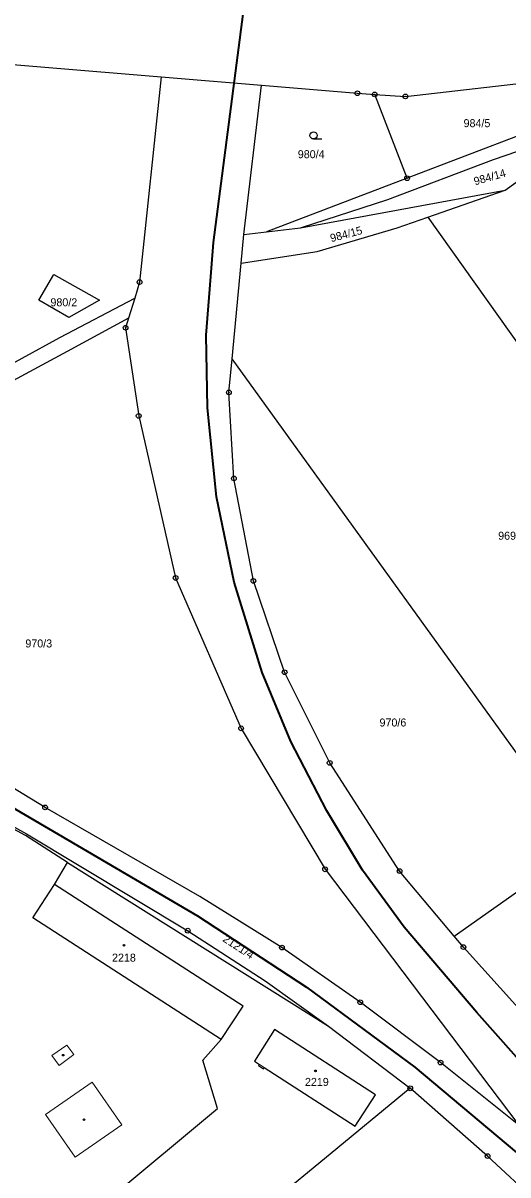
# Model space of a CAD drawing. Extents: x -679733 to -673243, y -1075091 to -1066557.
# Drawn here: x -676371.4 to -676268.5, y -1070416.1 to -1070171.5 of the extents above; entities that cross this region are included whole.
import ezdxf
from ezdxf.enums import TextEntityAlignment as Align

# ---------------------------------------------------------------- set-up
doc = ezdxf.new("R2010")
doc.units = 0
doc.header["$LTSCALE"] = 0.68
for name, color, linetype, lineweight in [('1', 7, 'Continuous', 25), ('3', 7, 'Continuous', 25), ('4', 7, 'Continuous', 13), ('5', 7, 'Continuous', 25), ('6', 7, 'Continuous', 35), ('8', 7, 'Continuous', 25)]:
    doc.layers.add(name, color=color, linetype=linetype, lineweight=lineweight)
doc.layers.add('2', color=7, linetype='Continuous')

msp = doc.modelspace()

# ---------------------------------------------------------------- linework, layer by layer
at = {"layer": '1'}
for p, q in [((-676342.08, -1070182.94), (-676320.81, -1070184.72)), ((-676324.55, -1070216.45), (-676320.81, -1070184.72)), ((-676289.88, -1070204.48), (-676296.76, -1070186.67)), ((-676285.44, -1070212.71), (-676269.04, -1070207)), ((-676285.44, -1070212.71), (-676211.9, -1070316.6)), ((-676324.55, -1070216.45), (-676319.76, -1070215.87)), ((-676325.12, -1070222.52), (-676324.55, -1070216.45)), ((-676327.05, -1070242.82), (-676325.12, -1070222.52)), ((-676362.02, -1070349.79), (-676306.6, -1070384.56))]:
    msp.add_line(p, q, dxfattribs=at)
for points in [[(-676501.24, -1070241.94), (-676498.08, -1070239.29), (-676468.37, -1070214.27), (-676449.27, -1070198.23), (-676438.9, -1070190.56), (-676426.98, -1070184.73), (-676412.85, -1070180.17), (-676404.18, -1070179.09), (-676392.45, -1070178.73), (-676342.08, -1070182.94)], [(-676342.08, -1070182.94), (-676346.69, -1070226.53), (-676347.73, -1070229.93), (-676349.05, -1070234.21)], [(-676256.31, -1070183.2), (-676253.15, -1070190.44), (-676289.88, -1070204.48), (-676319.76, -1070215.87), (-676312.5, -1070215)], [(-676296.76, -1070186.67), (-676290.23, -1070187.09), (-676256.31, -1070183.2)], [(-676320.81, -1070184.72), (-676300.44, -1070186.42), (-676296.76, -1070186.67)], [(-676312.5, -1070215), (-676294, -1070209.01), (-676271.51, -1070200.5), (-676258.52, -1070196.04)], [(-676312.5, -1070215), (-676269.04, -1070207), (-676264.03, -1070203.37)], [(-676325.12, -1070222.52), (-676309, -1070220), (-676292, -1070215), (-676285.44, -1070212.71)], [(-676454.65, -1070286.32), (-676421.42, -1070271.66), (-676397.98, -1070257.43), (-676379.7, -1070247.06), (-676363.65, -1070238.27), (-676347.73, -1070229.93)], [(-676349.05, -1070234.21), (-676362.06, -1070241.25), (-676378.17, -1070249.94), (-676396.71, -1070259.81), (-676411.26, -1070268.8)], [(-676349.05, -1070234.21), (-676349.66, -1070236.22), (-676346.88, -1070254.94), (-676339.03, -1070289.37), (-676325.13, -1070321.3), (-676307.28, -1070351.24), (-676266.15, -1070405.58)], [(-676279.89, -1070365.43), (-676291.46, -1070351.61), (-676306.32, -1070328.64), (-676315.88, -1070309.39), (-676322.53, -1070290), (-676326.65, -1070268.24), (-676327.72, -1070249.96), (-676327.05, -1070242.82)], [(-676279.89, -1070365.43), (-676252.49, -1070346.14), (-676327.05, -1070242.82)], [(-676458.93, -1070298.83), (-676453.88, -1070299.83), (-676446.11, -1070302.81), (-676433.36, -1070309.14), (-676407.28, -1070323.43), (-676370.72, -1070343.67), (-676336.45, -1070364.27), (-676320.01, -1070374.92), (-676306.6, -1070384.56), (-676289.21, -1070397.75)], [(-676362.02, -1070349.79), (-676370.95, -1070344.03), (-676432.27, -1070310.89), (-676458.8, -1070301.39), (-676492.45, -1070322.35), (-676500.48, -1070338.4), (-676501.35, -1070380.48)], [(-676266.15, -1070405.58), (-676282.78, -1070392.27), (-676299.82, -1070379.46), (-676316.46, -1070367.85), (-676333.92, -1070356.99), (-676366.75, -1070338.11), (-676390.73, -1070323.51), (-676425, -1070302.56), (-676425.82, -1070302.07)], [(-676329.36, -1070387.4), (-676369.34, -1070361.51), (-676364.77, -1070354.43), (-676362.02, -1070349.79)], [(-676329.36, -1070387.4), (-676324.69, -1070380.29), (-676364.77, -1070354.43)], [(-676266.25, -1070380.76), (-676277.93, -1070367.77), (-676279.89, -1070365.43)], [(-676399.68, -1070459.86), (-676330.15, -1070402.03), (-676333.27, -1070391.74), (-676329.36, -1070387.4)], [(-676289.21, -1070397.75), (-676307.39, -1070412.73), (-676317.42, -1070420.91), (-676308.59, -1070429.38), (-676305.39, -1070426.58)], [(-676262.25, -1070421.91), (-676272.77, -1070412.13), (-676289.21, -1070397.75)]]:
    msp.add_lwpolyline(points, dxfattribs=at)
for points in [[(-676364.9, -1070224.94), (-676355.21, -1070230.37), (-676361.7, -1070234.07), (-676368.09, -1070230.35)], [(-676321.25, -1070392.68), (-676321.41, -1070392.93), (-676320.39, -1070393.59), (-676320.22, -1070393.34), (-676300.88, -1070405.8), (-676296.56, -1070399.1), (-676318.04, -1070385.24), (-676322.3, -1070392)]]:
    msp.add_lwpolyline(points, close=True, dxfattribs=at)
at = {"layer": '3'}
msp.add_line((-676309.753, -1070196.14), (-676308.003, -1070196.14), dxfattribs=at)
msp.add_circle((-676309.7529, -1070195.3898), 0.75, dxfattribs=at)
at = {"layer": '4'}
for p, q in [((-676365.31, -1070390.8), (-676362.14, -1070388.57)), ((-676362.14, -1070388.57), (-676360.62, -1070390.58)), ((-676363.74, -1070392.91), (-676365.31, -1070390.8)), ((-676360.62, -1070390.58), (-676363.74, -1070392.91)), ((-676321.25, -1070392.68), (-676320.22, -1070393.34)), ((-676366.64, -1070403.33), (-676356.77, -1070396.47)), ((-676356.77, -1070396.47), (-676350.49, -1070405.49)), ((-676360.34, -1070412.39), (-676366.64, -1070403.33)), ((-676350.49, -1070405.49), (-676360.34, -1070412.39))]:
    msp.add_line(p, q, dxfattribs=at)
at = {"layer": '5'}
for centre in [(-676349.9868, -1070367.3592), (-676362.9068, -1070390.7092), (-676309.3368, -1070394.0492), (-676358.5068, -1070404.4192)]:
    msp.add_circle(centre, 0.175, dxfattribs=at)
at = {"layer": '6'}
for p, q in [((-676330.98, -1070218.12), (-676320.98, -1070140.71)), ((-676331.42, -1070223.58), (-676330.98, -1070218.12)), ((-676332.54, -1070237.79), (-676331.42, -1070223.58)), ((-676332.28, -1070253.22), (-676332.54, -1070237.79)), ((-676330.34, -1070272.16), (-676332.28, -1070253.22)), ((-676326.63, -1070290.23), (-676330.34, -1070272.16)), ((-676320.63, -1070309.45), (-676326.63, -1070290.23)), ((-676427.71, -1070306.45), (-676334.4, -1070361.09)), ((-676314.54, -1070324.08), (-676320.63, -1070309.45)), ((-676306.94, -1070338.79), (-676314.54, -1070324.08)), ((-676299.35, -1070351.4), (-676306.94, -1070338.79)), ((-676290.52, -1070363.56), (-676299.35, -1070351.4)), ((-676334.4, -1070361.09), (-676311.27, -1070376.25)), ((-676275.07, -1070381.63), (-676290.52, -1070363.56)), ((-676311.27, -1070376.25), (-676288.23, -1070393.26)), ((-676197.26, -1070469.8), (-676275.07, -1070381.63)), ((-676288.23, -1070393.26), (-676256.09, -1070420.29))]:
    msp.add_line(p, q, dxfattribs=at)
at = {"layer": '8'}
for centre, radius in [((-676300.44, -1070186.4199), 0.5), ((-676300.44, -1070186.4199), 0.0303), ((-676296.76, -1070186.6699), 0.5), ((-676296.76, -1070186.6699), 0.0303), ((-676290.23, -1070187.0899), 0.5), ((-676290.23, -1070187.0899), 0.0303), ((-676289.88, -1070204.4799), 0.5), ((-676289.88, -1070204.4799), 0.0303), ((-676346.69, -1070226.5299), 0.5), ((-676346.69, -1070226.5299), 0.0303), ((-676349.66, -1070236.2199), 0.5), ((-676349.66, -1070236.2199), 0.0303), ((-676327.72, -1070249.9599), 0.5), ((-676327.72, -1070249.9599), 0.0303), ((-676346.88, -1070254.9399), 0.5), ((-676346.88, -1070254.9399), 0.0303), ((-676326.65, -1070268.2399), 0.5), ((-676326.65, -1070268.2399), 0.0303), ((-676339.03, -1070289.3699), 0.5), ((-676339.03, -1070289.3699), 0.0303), ((-676322.53, -1070289.9999), 0.5), ((-676322.53, -1070289.9999), 0.0303), ((-676315.88, -1070309.3899), 0.5), ((-676315.88, -1070309.3899), 0.0303), ((-676325.13, -1070321.2999), 0.5), ((-676325.13, -1070321.2999), 0.0303), ((-676306.32, -1070328.6399), 0.5), ((-676306.32, -1070328.6399), 0.0303), ((-676366.75, -1070338.1099), 0.5), ((-676366.75, -1070338.1099), 0.0303), ((-676307.28, -1070351.2399), 0.5), ((-676307.28, -1070351.2399), 0.0303), ((-676291.46, -1070351.6099), 0.5), ((-676291.46, -1070351.6099), 0.0303), ((-676336.45, -1070364.2699), 0.5), ((-676336.45, -1070364.2699), 0.0303), ((-676316.46, -1070367.8499), 0.5), ((-676316.46, -1070367.8499), 0.0303), ((-676277.93, -1070367.7699), 0.5), ((-676277.93, -1070367.7699), 0.0303), ((-676299.82, -1070379.4599), 0.5), ((-676299.82, -1070379.4599), 0.0303), ((-676282.78, -1070392.2699), 0.5), ((-676282.78, -1070392.2699), 0.0303), ((-676289.21, -1070397.7499), 0.5), ((-676289.21, -1070397.7499), 0.0303), ((-676272.77, -1070412.1299), 0.5), ((-676272.77, -1070412.1299), 0.0303)]:
    msp.add_circle(centre, radius, dxfattribs=at)

# ---------------------------------------------------------------- texts
at = {"layer": '2'}
for s, p in [('984/5', (-676275.04, -1070193.63)), ('970/3', (-676368.1, -1070304.12)), ('970/6', (-676292.89, -1070320.91))]:
    msp.add_text(s, height=1.7, dxfattribs=at).set_placement(p, align=Align.CENTER)
for s, p in [('980/4', (-676313.09, -1070200.22)), ('980/2', (-676365.62, -1070231.67)), ('969', (-676270.54, -1070281.249)), ('2218', (-676352.54, -1070370.85)), ('2219', (-676311.57, -1070397.239))]:
    msp.add_text(s, height=1.7, dxfattribs=at).set_placement(p)
for s, rotation, p in [('984/14', 16, (-676275.445, -1070205.997)), ('984/15', 15, (-676305.96, -1070218.071))]:
    msp.add_text(s, height=1.7, rotation=rotation, dxfattribs=at).set_placement(p)
at = {"layer": '2', "width": 1.05}
msp.add_text('2121/4', height=1.7, rotation=327, dxfattribs=at).set_placement((-676326.1439, -1070368.4029), align=Align.CENTER)

doc.saveas('drawing.dxf')
